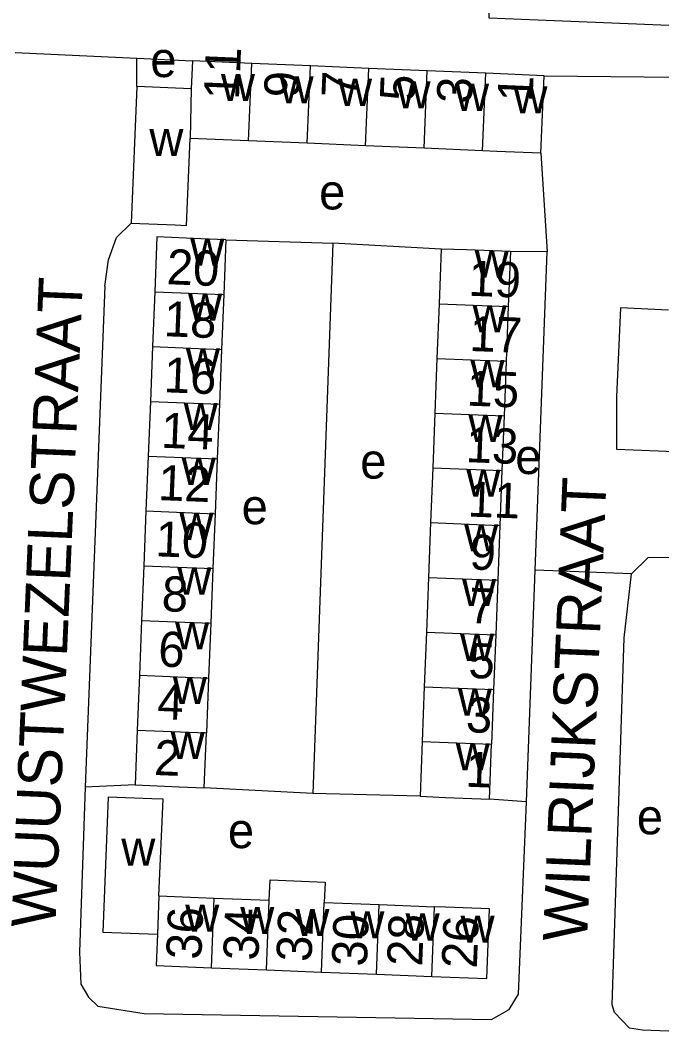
# Model space of a CAD drawing. Extents: x 159675 to 162108, y 386471 to 388472.
# Drawn here: x 161563.4 to 161636.2, y 387754.5 to 387870.1 of the extents above; entities that cross this region are included whole.
import ezdxf

# ---------------------------------------------------------------- set-up
doc = ezdxf.new("R2010")
doc.units = 0
for name, color, linetype in [('BLT_Basislijn', 7, 'Continuous'), ('BLT_Bebouwing', 7, 'Continuous'), ('BLT_Centroide', 7, 'Continuous'), ('BLT_Huisnummer', 7, 'Continuous'), ('BLT_Huisnummer_ tussenligend', 7, 'Continuous'), ('BLT_Onderverdeling_panden', 7, 'Continuous'), ('BLT_Straatnaam', 7, 'Continuous'), ('BLT_Vlakafsluiter', 7, 'Continuous')]:
    doc.layers.add(name, color=color, linetype=linetype)

msp = doc.modelspace()

# ---------------------------------------------------------------- linework, layer by layer
at = {"layer": 'BLT_Basislijn'}
for p, q in [((161562.75, 387866.49), (161576.6, 387865.82)), ((161576.58, 387862.59), (161576.6, 387865.82)), ((161576.6, 387865.82), (161582.91, 387865.52)), ((161622.86, 387863.83), (161637.99, 387863.68)), ((161622.49, 387855.03), (161623.19, 387843.81)), ((161586.71, 387845.2), (161598.85, 387844.8)), ((161598.85, 387844.8), (161596.57, 387782.28)), ((161611.16, 387844.14), (161598.85, 387844.8)), ((161623.19, 387843.81), (161619.02, 387843.84)), ((161621.83, 387807.64), (161623.19, 387843.81)), ((161572.94, 387839.93), (161570.7, 387782.99)), ((161636.96, 387837.18), (161631.54, 387837.44)), ((161620.84, 387781.31), (161621.83, 387807.64)), ((161576.38, 387783.24), (161570.7, 387782.99)), ((161596.57, 387782.28), (161584.23, 387782.93)), ((161608.76, 387781.95), (161596.57, 387782.28)), ((161620.84, 387781.31), (161616.63, 387781.64))]:
    msp.add_line(p, q, dxfattribs=at)
for points in [[(161660.92, 387883.54), (161617.97, 387885.23), (161617.02, 387885.04), (161616.58, 387870.42), (161666.87, 387868.37)], [(161572.94, 387839.93), (161573.38, 387842.9), (161574.29, 387845.46), (161575.93, 387847.08)], [(161631.54, 387837.44), (161631.06, 387827.36), (161631.08, 387821.41), (161640.52, 387821.02)], [(161632.77, 387807.23), (161634.68, 387809.07), (161640.37, 387809.12), (161640.98, 387809.1)], [(161656.08, 387754.52), (161655.88, 387754.53), (161634.04, 387755.37), (161632.53, 387755.61), (161630.83, 387757.39), (161630.56, 387758.24), (161631.96, 387799.97), (161632.77, 387807.23)], [(161570.7, 387782.99), (161570.09, 387764.22), (161570.21, 387760.6), (161571.09, 387759.11), (161572.16, 387758.11), (161577.41, 387757.26), (161616.89, 387756.58), (161618.86, 387757.74), (161619.94, 387759.48), (161620.84, 387781.31)]]:
    msp.add_lwpolyline(points, dxfattribs=at)
at = {"layer": 'BLT_Bebouwing'}
for p, q in [((161582.91, 387865.52), (161582.77, 387862.33)), ((161589.65, 387865.23), (161582.91, 387865.52)), ((161596.3, 387864.95), (161589.65, 387865.23)), ((161602.94, 387864.67), (161596.3, 387864.95)), ((161609.58, 387864.39), (161602.94, 387864.67)), ((161616.22, 387864.11), (161609.58, 387864.39)), ((161622.86, 387863.83), (161616.22, 387864.11)), ((161622.49, 387855.03), (161622.86, 387863.83)), ((161576.58, 387862.59), (161575.93, 387847.08)), ((161582.77, 387862.33), (161576.58, 387862.59)), ((161589.28, 387856.43), (161582.64, 387856.71)), ((161595.93, 387856.15), (161589.28, 387856.43)), ((161602.57, 387855.87), (161595.93, 387856.15)), ((161609.21, 387855.59), (161602.57, 387855.87)), ((161615.85, 387855.31), (161609.21, 387855.59)), ((161586.71, 387845.2), (161586.47, 387838.97)), ((161611.16, 387844.14), (161610.92, 387837.92)), ((161619.02, 387843.84), (161618.78, 387837.62)), ((161578.62, 387839.28), (161578.37, 387833.06)), ((161586.47, 387838.97), (161586.22, 387832.74)), ((161610.92, 387837.92), (161610.68, 387831.7)), ((161618.78, 387837.62), (161618.54, 387831.4)), ((161578.37, 387833.06), (161578.12, 387826.83)), ((161586.22, 387832.74), (161585.97, 387826.52)), ((161610.68, 387831.7), (161610.44, 387825.48)), ((161618.54, 387831.4), (161618.3, 387825.18)), ((161578.12, 387826.83), (161577.87, 387820.6)), ((161585.97, 387826.52), (161585.72, 387820.29)), ((161610.44, 387825.48), (161610.2, 387819.27)), ((161618.3, 387825.18), (161618.06, 387818.96)), ((161577.87, 387820.6), (161577.62, 387814.38)), ((161585.72, 387820.29), (161585.47, 387814.06)), ((161610.2, 387819.27), (161609.96, 387813.05)), ((161618.06, 387818.96), (161617.83, 387812.74)), ((161577.62, 387814.38), (161577.38, 387808.15)), ((161585.47, 387814.06), (161585.22, 387807.84)), ((161609.96, 387813.05), (161609.72, 387806.83)), ((161617.83, 387812.74), (161617.59, 387806.52)), ((161577.38, 387808.15), (161577.13, 387801.92)), ((161585.22, 387807.84), (161584.98, 387801.61)), ((161609.72, 387806.83), (161609.48, 387800.61)), ((161617.59, 387806.52), (161617.35, 387800.3)), ((161577.13, 387801.92), (161576.88, 387795.7)), ((161584.98, 387801.61), (161584.73, 387795.38)), ((161609.48, 387800.61), (161609.24, 387794.39)), ((161617.35, 387800.3), (161617.11, 387794.09)), ((161576.88, 387795.7), (161576.63, 387789.47)), ((161584.73, 387795.38), (161584.48, 387789.16)), ((161609.24, 387794.39), (161609, 387788.17)), ((161617.11, 387794.09), (161616.87, 387787.87)), ((161576.63, 387789.47), (161576.38, 387783.24)), ((161584.23, 387782.93), (161584.48, 387789.16)), ((161609, 387788.17), (161608.76, 387781.95)), ((161616.63, 387781.64), (161616.87, 387787.87)), ((161579.1, 387770.62), (161585.36, 387770.38)), ((161585.36, 387770.38), (161591.62, 387770.13)), ((161597.87, 387769.89), (161604.13, 387769.64)), ((161604.13, 387769.64), (161610.39, 387769.4)), ((161585.05, 387762.46), (161591.3, 387762.22)), ((161591.3, 387762.22), (161597.56, 387761.97)), ((161597.56, 387761.97), (161603.82, 387761.73)), ((161603.82, 387761.73), (161610.08, 387761.48))]:
    msp.add_line(p, q, dxfattribs=at)
for points in [[(161575.93, 387847.08), (161580.92, 387846.87), (161582.22, 387846.82), (161582.64, 387856.71)], [(161622.49, 387855.03), (161617.49, 387855.24), (161615.85, 387855.31)], [(161586.71, 387845.2), (161583.86, 387845.31), (161578.87, 387845.51), (161578.62, 387839.28)], [(161619.02, 387843.84), (161614.03, 387844.03), (161611.16, 387844.14)], [(161576.38, 387783.24), (161581.38, 387783.04), (161584.23, 387782.93)], [(161579.1, 387770.62), (161579.56, 387781.63), (161578.3, 387781.68), (161573.31, 387781.86), (161572.74, 387766.52), (161578.93, 387766.29)], [(161608.76, 387781.95), (161611.63, 387781.83), (161616.63, 387781.64)], [(161591.62, 387770.13), (161591.74, 387772.46), (161597.96, 387772.21), (161597.87, 387769.89)], [(161610.08, 387761.48), (161616.33, 387761.24), (161616.64, 387769.15), (161611.65, 387769.35), (161610.39, 387769.4)], [(161578.93, 387766.29), (161578.79, 387762.71), (161585.05, 387762.46)]]:
    msp.add_lwpolyline(points, dxfattribs=at)
at = {"layer": 'BLT_Onderverdeling_panden'}
for p, q in [((161589.28, 387856.43), (161589.65, 387865.23)), ((161595.93, 387856.15), (161596.3, 387864.95)), ((161602.57, 387855.87), (161602.94, 387864.67)), ((161609.21, 387855.59), (161609.58, 387864.39)), ((161615.85, 387855.31), (161616.22, 387864.11)), ((161582.77, 387862.33), (161582.64, 387856.71)), ((161578.62, 387839.28), (161586.47, 387838.97)), ((161610.92, 387837.92), (161618.78, 387837.62)), ((161578.37, 387833.06), (161586.22, 387832.74)), ((161610.68, 387831.7), (161618.54, 387831.4)), ((161578.12, 387826.83), (161585.97, 387826.52)), ((161610.44, 387825.48), (161618.3, 387825.18)), ((161577.87, 387820.6), (161585.72, 387820.29)), ((161610.2, 387819.27), (161618.06, 387818.96)), ((161577.62, 387814.38), (161585.47, 387814.06)), ((161609.96, 387813.05), (161617.83, 387812.74)), ((161577.38, 387808.15), (161585.22, 387807.84)), ((161609.72, 387806.83), (161617.59, 387806.52)), ((161577.13, 387801.92), (161584.98, 387801.61)), ((161609.48, 387800.61), (161617.35, 387800.3)), ((161576.88, 387795.7), (161584.73, 387795.38)), ((161609.24, 387794.39), (161617.11, 387794.09)), ((161576.63, 387789.47), (161584.48, 387789.16)), ((161609, 387788.17), (161616.87, 387787.87)), ((161579.1, 387770.62), (161578.93, 387766.29)), ((161585.05, 387762.46), (161585.36, 387770.38)), ((161591.3, 387762.22), (161591.62, 387770.13)), ((161597.56, 387761.97), (161597.87, 387769.89)), ((161603.82, 387761.73), (161604.13, 387769.64)), ((161610.08, 387761.48), (161610.39, 387769.4))]:
    msp.add_line(p, q, dxfattribs=at)
at = {"layer": 'BLT_Vlakafsluiter'}
msp.add_line((161632.77, 387807.23), (161621.83, 387807.64), dxfattribs=at)

# ---------------------------------------------------------------- texts
at = {"layer": 'BLT_Centroide'}
for s, p in [('e', (161578.12, 387863.68)), ('w', (161586.14, 387860.97)), ('w', (161592.8, 387860.69)), ('w', (161599.44, 387860.41)), ('w', (161606.08, 387860.12)), ('w', (161612.72, 387859.84)), ('w', (161619.36, 387859.56)), ('w', (161578.01, 387854.7)), ('e', (161597.29, 387848.64)), ('w', (161582.66, 387842.25)), ('w', (161614.97, 387840.88)), ('w', (161582.41, 387836)), ('w', (161614.73, 387834.66)), ('w', (161582.16, 387829.78)), ('w', (161614.48, 387828.44)), ('w', (161581.91, 387823.56)), ('w', (161614.25, 387822.22)), ('e', (161601.96, 387818.05)), ('e', (161619.57, 387818.57)), ('w', (161581.68, 387817.34)), ('w', (161614.02, 387816)), ('e', (161588.49, 387812.87)), ('w', (161581.43, 387811.09)), ('w', (161613.77, 387809.78)), ('w', (161581.18, 387804.88)), ('w', (161613.53, 387803.56)), ('w', (161580.93, 387798.66)), ('w', (161613.3, 387797.34)), ('w', (161580.68, 387792.44)), ('w', (161613.05, 387791.12)), ('w', (161580.43, 387786.19)), ('w', (161612.81, 387784.91)), ('e', (161633.38, 387777.63)), ('e', (161586.93, 387776.06)), ('w', (161574.82, 387774.06)), ('w', (161582.08, 387766.55)), ('w', (161588.33, 387766.3)), ('w', (161594.59, 387766.06)), ('w', (161600.84, 387765.81)), ('w', (161607.11, 387765.56)), ('w', (161613.36, 387765.31))]:
    msp.add_text(s, height=4, dxfattribs=at).set_placement(p)
at = {"layer": 'BLT_Huisnummer'}
for s, rotation, p in [('11', 87.5799, (161588.18, 387861.08)), ('5', 87.5799, (161608.17, 387860.91)), ('1', 87.5799, (161621.53, 387860.82)), ('20', 357.7195, (161579.93, 387840.15)), ('19', 357.7992, (161614.2, 387838.84)), ('14', 357.7195, (161579.28, 387821.57)), ('13', 357.7992, (161613.9, 387819.93)), ('10', 357.7195, (161578.66, 387809.23)), ('9', 357.7992, (161614.33, 387807.74)), ('6', 357.7195, (161578.96, 387796.71)), ('5', 357.7992, (161614.21, 387795.41)), ('2', 357.7195, (161578.5, 387784.38)), ('1', 357.7992, (161613.86, 387783.05)), ('36', 87.7499, (161583.9, 387763.34)), ('30', 87.7499, (161602.71, 387762.56)), ('26', 87.7499, (161615.2, 387762.34))]:
    msp.add_text(s, height=4, rotation=rotation, dxfattribs=at).set_placement(p)
at = {"layer": 'BLT_Huisnummer_ tussenligend'}
for s, rotation, p in [('9', 87.5788, (161595.01, 387861.29)), ('7', 87.5788, (161601.55, 387861.29)), ('3', 87.5788, (161614.63, 387860.63)), ('18', 357.7152, (161579.61, 387834.24)), ('17', 357.7929, (161614.32, 387832.56)), ('16', 357.7152, (161579.6, 387827.87)), ('15', 357.7929, (161614, 387826.35)), ('12', 357.7152, (161578.95, 387815.62)), ('11', 357.7929, (161614.12, 387813.75)), ('8', 357.7152, (161579.36, 387803)), ('7', 357.7929, (161614.24, 387801.66)), ('4', 357.7152, (161578.85, 387790.75)), ('3', 357.7929, (161613.92, 387789.24)), ('34', 87.7487, (161590.38, 387763.24)), ('32', 87.7487, (161596.42, 387763.09)), ('28', 87.7487, (161608.99, 387762.58))]:
    msp.add_text(s, height=4, rotation=rotation, dxfattribs=at).set_placement(p)
at = {"layer": 'BLT_Straatnaam'}
for s, p in [('WUUSTWEZELSTRAAT', (161567.33, 387766.96)), ('WILRIJKSTRAAT', (161627.71, 387765.38))]:
    msp.add_text(s, height=4.9999, rotation=87.5725, dxfattribs=at).set_placement(p)

doc.saveas('drawing.dxf')
